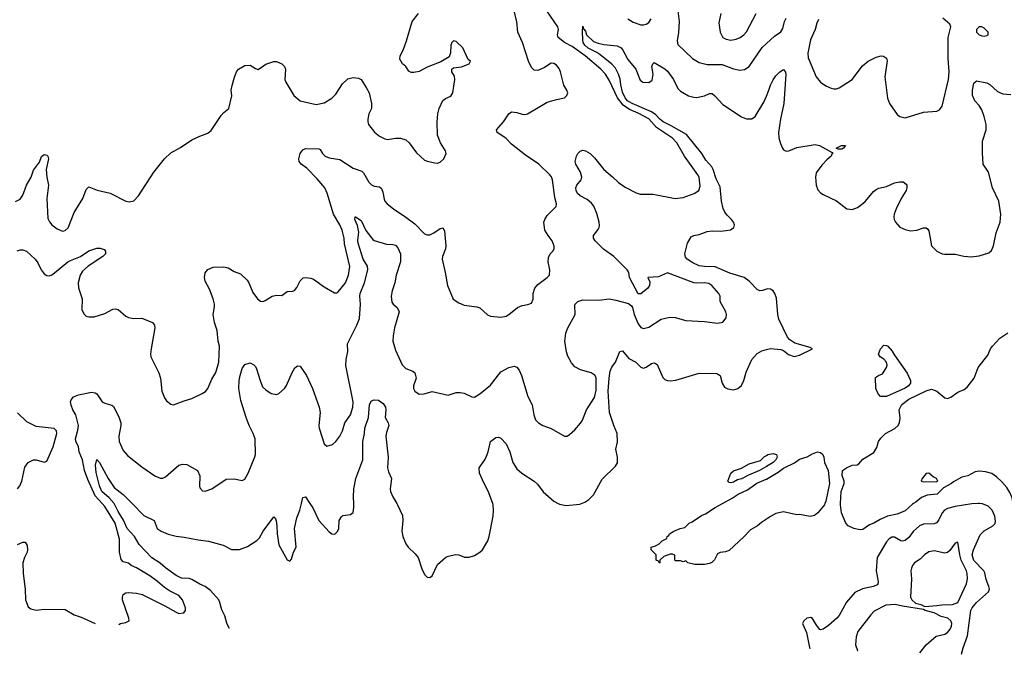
# Model space of a CAD drawing. Header units: inches. Extents: x 1694797 to 1849917, y 907313 to 1017959.
# Tile 545 of 656: x 1794345 to 1801801, y 908857 to 913664. Entities that reach past the tile are written whole.
import ezdxf

# ---------------------------------------------------------------- set-up
doc = ezdxf.new("R2010")
doc.units = ezdxf.units.IN
doc.header["$MEASUREMENT"] = 0
for name, color, linetype in [('B7990', 7, 'Continuous'), ('B7991', 7, 'Continuous'), ('B8900', 7, 'Continuous'), ('B8901', 7, 'Continuous')]:
    doc.layers.add(name, color=color, linetype=linetype)

msp = doc.modelspace()

# ---------------------------------------------------------------- linework, layer by layer
at = {"layer": 'B7990', "color": 5}
for points, elevation in [([(1795096.2, 909083.6), (1795109.4, 909090.6), (1795150, 909098.8), (1795173.2, 909110), (1795172.7, 909130), (1795122.7, 909270), (1795122.7, 909290), (1795129.2, 909310), (1795150, 909322), (1795170, 909325.5), (1795230, 909320.4), (1795271.6, 909311.6), (1795445.7, 909225.7), (1795530, 909176.3), (1795550, 909167.7), (1795589.2, 909170.8), (1795601.2, 909190), (1795600.9, 909210), (1795577.6, 909270), (1795550, 909302.9), (1795478.9, 909338.9), (1795442.6, 909362.6), (1795389.5, 909410), (1795330, 909452.6), (1795230, 909511.6), (1795189, 909530), (1795170, 909549), (1795130, 909558), (1795114.9, 909574.9), (1795101.7, 909630), (1795101.4, 909730), (1795069.2, 909850), (1794990, 909977.3), (1794969.8, 910000)], 740), ([(1795935.2, 909053.9), (1795923.7, 909070), (1795913.1, 909093.1), (1795899.1, 909150), (1795875.2, 909195.2), (1795862.2, 909250), (1795853, 909270), (1795790, 909340.4), (1795750, 909371.8), (1795708.8, 909388.8), (1795650, 909424.8), (1795630, 909430.5), (1795570, 909434.8), (1795530, 909455.5), (1795450, 909512.4), (1795410, 909546.6), (1795347, 909587), (1795249.8, 909690), (1795215.2, 909750), (1795160.1, 909810), (1795132.5, 909872.5), (1795090, 909938.6), (1795061.3, 910000)], 720), ([(1795196.9, 910000), (1795284.4, 909910), (1795363.8, 909870), (1795387.6, 909810), (1795415.5, 909790), (1795468.5, 909768.5), (1795530, 909751.7), (1795590, 909745.3), (1795696.6, 909723.4), (1795775.6, 909715.6), (1795885.1, 909685.1), (1795950, 909650.5), (1796010, 909650.3), (1796070, 909674), (1796141.2, 909718.8), (1796160.2, 909739.8), (1796190, 909790.4), (1796270, 909898), (1796282.8, 909882.8), (1796287.7, 909867.7), (1796293.7, 909830), (1796294, 909770), (1796306.6, 909686.6), (1796370, 909572), (1796390, 909562), (1796403.1, 909576.9), (1796419, 909630), (1796439, 909670), (1796426.4, 909810), (1796444, 909890), (1796467.1, 909950), (1796479, 910000)], 720), ([(1796543.7, 910000), (1796566.1, 909966.1), (1796610.4, 909870), (1796690, 909784), (1796710, 909770.8), (1796732.9, 909767.1), (1796752.9, 909787.1), (1796761.2, 909810), (1796765.2, 909870), (1796781.5, 909898.5), (1796792.5, 909907.5), (1796850, 909916.4), (1796870, 909930.8), (1796876.5, 909970), (1796875, 910000)], 720), ([(1797200.7, 910000), (1797206.7, 909990), (1797243.1, 909910), (1797247.4, 909870), (1797238.9, 909790), (1797245.7, 909750), (1797270, 909694), (1797286.7, 909670), (1797339.6, 909619.6), (1797363, 909590), (1797390, 909504.7), (1797410, 909461), (1797430, 909440.7), (1797450, 909438.8), (1797470, 909451.3), (1797510, 909538.8), (1797570, 909590.6), (1797590, 909602), (1797646.8, 909613.2), (1797670, 909610.6), (1797712.8, 909592.8), (1797750, 909594.4), (1797790, 909606.7), (1797829.7, 909630.3), (1797849.5, 909650), (1797890, 909716), (1797901.6, 909750), (1797930, 909902.8), (1797934.2, 909950), (1797931.8, 909990), (1797928, 910000)], 720), ([(1798422.6, 910000), (1798433.8, 909993.8), (1798484.2, 909984.2), (1798586, 909994), (1798600.7, 910000)], 720), ([(1800000, 909881.6), (1799963.4, 909856.6), (1799933, 909830), (1799880.3, 909799.7), (1799830, 909746), (1799716.8, 909643.2), (1799690, 909634), (1799650, 909629), (1799630, 909619), (1799607.1, 909572.9), (1799587.1, 909552.9), (1799570, 909544), (1799530, 909537.2), (1799458, 909538), (1799406, 909550), (1799390, 909566), (1799370, 909558), (1799350, 909566), (1799310, 909566), (1799306, 909570), (1799307.3, 909607.3), (1799290, 909615.3), (1799270, 909615.3), (1799222, 909598), (1799194, 909570), (1799194, 909550), (1799190, 909548), (1799182, 909562), (1799166, 909570), (1799166, 909610), (1799126, 909650), (1799126, 909670), (1799160.2, 909679.8), (1799186.6, 909693.4), (1799210, 909718), (1799245.2, 909734.8), (1799249.3, 909750), (1799261.5, 909758.5), (1799267, 909770), (1799299.3, 909790), (1799348, 909810), (1799382.5, 909817.5), (1799414, 909850), (1799438.9, 909861.1), (1799509.3, 909910), (1799538.9, 909921.1), (1799612.3, 909970), (1799668, 910000)], 680), ([(1794329.7, 909690.3), (1794370, 909707.3), (1794386.4, 909706.4), (1794402, 909682), (1794405.5, 909650), (1794401.6, 909630), (1794382.4, 909590), (1794370.4, 909550), (1794371.7, 909470), (1794386.5, 909350), (1794390.3, 909270), (1794410, 909217.3), (1794430, 909202.4), (1794470, 909192.2), (1794530, 909198.7), (1794690, 909197.1), (1794757, 909157), (1794810, 909138.4), (1794916.4, 909090)], 740)]:
    msp.add_lwpolyline(points, dxfattribs=dict(at, elevation=elevation))
at = {"layer": 'B7991', "color": 5}
for points, elevation in [([(1794325.6, 911914.4), (1794350, 911921), (1794370, 911919.8), (1794396.4, 911910), (1794463, 911850), (1794482, 911822), (1794507, 911770), (1794530, 911739.5), (1794550, 911726), (1794570, 911724.6), (1794590, 911731.7), (1794610, 911746.3), (1794710, 911829.2), (1794730, 911841.1), (1794806.6, 911870), (1794870, 911912.2), (1794930, 911932.4), (1794953.7, 911933.7), (1794984.1, 911924.1), (1794996.3, 911910), (1794994.9, 911890), (1794974.9, 911870), (1794862.8, 911797.2), (1794820.7, 911759.3), (1794802.2, 911730), (1794789.3, 911670.7), (1794790, 911632), (1794818.3, 911550), (1794815.8, 911470), (1794830, 911434.8), (1794850, 911419.3), (1794870, 911412.7), (1794910, 911414.4), (1794990, 911439.5), (1795050, 911470.4), (1795070, 911472.7), (1795090, 911468), (1795150, 911419.3), (1795169, 911409), (1795210, 911400.3), (1795270, 911403.8), (1795350.6, 911370), (1795365.5, 911350), (1795368.2, 911330), (1795340.3, 911170), (1795335.8, 911130), (1795338.4, 911110), (1795398, 910990), (1795410.5, 910950), (1795423, 910850), (1795440.9, 910800.9), (1795457.5, 910777.5), (1795490, 910750.8), (1795510, 910747.7), (1795590, 910777.3), (1795650, 910794), (1795727.9, 910832.1), (1795751.3, 910848.7), (1795769.4, 910870), (1795799.3, 910940.7), (1795830, 910990.8), (1795852.9, 911070), (1795859.6, 911190), (1795849.6, 911230), (1795841.3, 911310), (1795821.3, 911370), (1795811.6, 911430), (1795821.1, 911490), (1795819.7, 911510), (1795810.9, 911550), (1795782.3, 911622.3), (1795750, 911683.7), (1795744.7, 911710), (1795750, 911746), (1795770, 911772.7), (1795810, 911790.3), (1795892.2, 911792.2), (1795923.9, 911783.9), (1795970, 911757.4), (1796018.6, 911738.6), (1796066.7, 911690), (1796080.4, 911670), (1796110, 911598.8), (1796146.8, 911550), (1796170, 911530.8), (1796190, 911530.7), (1796204.1, 911535.9), (1796258, 911570), (1796290, 911576.3), (1796330, 911576), (1796370, 911604.7), (1796410, 911606.8), (1796426.3, 911613.7), (1796444.8, 911635.2), (1796470, 911686), (1796492.5, 911707.5), (1796510, 911711), (1796550, 911705.5), (1796570, 911698), (1796650, 911641.3), (1796730, 911594), (1796750, 911594.8), (1796758, 911602), (1796811.3, 911670), (1796835.6, 911730), (1796844.9, 911795.1), (1796805.9, 911965.9), (1796801.9, 912010), (1796787.7, 912070), (1796770.4, 912110), (1796722.8, 912190), (1796674.9, 912350), (1796655, 912390), (1796599.1, 912459.1), (1796518.7, 912538.7), (1796476.5, 912570), (1796462.8, 912590), (1796459.3, 912610), (1796468.8, 912650), (1796490, 912677.2), (1796510, 912688.1), (1796610, 912686.4), (1796619.9, 912679.9), (1796637.4, 912650), (1796658.4, 912630), (1796690, 912618.4), (1796770, 912604.7), (1796870, 912538.9), (1796936.5, 912516.5), (1796950, 912504.4), (1796990, 912434.4), (1797010, 912412), (1797030, 912403.1), (1797070, 912397.6), (1797084.5, 912384.5), (1797096.5, 912356.5), (1797104.7, 912304.7), (1797110.3, 912290), (1797127.4, 912270), (1797175.3, 912230), (1797270, 912169.1), (1797337.3, 912117.3), (1797410, 912042.8), (1797430, 912033.8), (1797450, 912035.5), (1797482.4, 912050), (1797530, 912083.1), (1797550, 912087.7), (1797563.4, 912063.4), (1797572, 911950), (1797570, 911929.2), (1797546, 911870), (1797543.8, 911850), (1797568.2, 911750), (1797583.8, 911650), (1797627.9, 911547.9), (1797670, 911518.4), (1797710, 911502.4), (1797808.2, 911488.2), (1797830, 911480.7), (1797888.5, 911428.5), (1797910, 911419.3), (1797990, 911410.4), (1798030, 911419.5), (1798050, 911430.4), (1798114.9, 911485.1), (1798150, 911498.4), (1798194.5, 911505.5), (1798222, 911518), (1798234, 911546), (1798234, 911590), (1798245.6, 911630), (1798270, 911659.3), (1798339.3, 911710), (1798356.2, 911730), (1798358.7, 911770), (1798348, 911830), (1798350, 911862), (1798362.7, 911890), (1798386.3, 911913.7), (1798393.2, 911930), (1798392.5, 911947.5), (1798378.4, 911990), (1798347, 912030), (1798322.9, 912070), (1798315.1, 912130), (1798321.2, 912150), (1798339.5, 912180.5), (1798406.6, 912250), (1798411.6, 912270), (1798397.6, 912317.6), (1798379.7, 912450), (1798372.9, 912472.9), (1798360.7, 912490), (1798277.7, 912570), (1798176.7, 912636.7), (1798070, 912722.2), (1798027.3, 912767.3), (1797960.9, 912810), (1797956.2, 912830), (1798009.7, 912890), (1798049.7, 912950.3), (1798070, 912964.9), (1798110, 912960.3), (1798150, 912947.2), (1798170, 912945.7), (1798190, 912950.4), (1798340.1, 913039.9), (1798410, 913060.5), (1798470, 913071.3), (1798488.7, 913090), (1798495.3, 913110), (1798488.7, 913130), (1798466.8, 913166.8), (1798440.7, 913270), (1798430, 913293.2), (1798410, 913319.3), (1798390, 913332.3), (1798370, 913334.5), (1798319.6, 913300.4), (1798270, 913279.6), (1798242.4, 913282.4), (1798221.1, 913301.1), (1798198.7, 913350), (1798153.6, 913490), (1798116.9, 913570), (1798111.1, 913650), (1798090, 913728.7)], 760), ([(1794969.8, 910000), (1794918.1, 910058.1), (1794860.6, 910180.6), (1794834.9, 910250), (1794821.8, 910330), (1794797, 910390), (1794789.9, 910430), (1794771.1, 910471.1), (1794767.9, 910490), (1794786.2, 910553.8), (1794789.9, 910590), (1794770.2, 910670), (1794748, 910710), (1794734.9, 910745.1), (1794731.2, 910770), (1794735.3, 910784.7), (1794753.4, 910806.6), (1794790, 910823.6), (1794890, 910841.8), (1794917.3, 910837.3), (1794930.3, 910830.3), (1794970, 910770.7), (1794990, 910759.1), (1795043.1, 910743.1), (1795054.7, 910734.7), (1795097.1, 910657.1), (1795110.2, 910610), (1795110.2, 910590), (1795094.9, 910510), (1795098.7, 910470), (1795130, 910402), (1795162.6, 910362.6), (1795270, 910278), (1795368.8, 910208.8), (1795410, 910190.3), (1795430, 910191.8), (1795450, 910201.3), (1795550, 910290.4), (1795578.5, 910298.5), (1795610, 910294), (1795690.8, 910250), (1795708.3, 910208.3), (1795706.7, 910130), (1795710, 910118), (1795730, 910096.3), (1795750, 910092.7), (1795801.2, 910110), (1795910, 910184), (1795970, 910187.7), (1796030, 910174), (1796050, 910184), (1796076.3, 910230), (1796127.2, 910352.8), (1796131, 910370), (1796127.4, 910490), (1796114.2, 910530), (1796083.1, 910590), (1796060.9, 910650), (1796020.7, 910780.7), (1796005, 910870), (1796007.7, 910930), (1796015.8, 910970), (1796030, 911021), (1796050, 911051.3), (1796090, 911066), (1796118, 911050), (1796130, 911038), (1796138.8, 911018.8), (1796165.7, 910930), (1796184.3, 910884.3), (1796210, 910859.5), (1796250, 910832.4), (1796290, 910824.9), (1796306.8, 910833.2), (1796349.4, 910870.6), (1796366.8, 910893.2), (1796408.2, 910991.8), (1796430, 911026.8), (1796450, 911042.8), (1796470, 911038.8), (1796517.6, 910970), (1796561.5, 910870), (1796612.9, 910730), (1796621.5, 910690), (1796611.5, 910590), (1796613.8, 910570), (1796650, 910450.7), (1796670, 910434.9), (1796712.9, 910447.1), (1796739.6, 910470), (1796769.7, 910510), (1796789.7, 910550), (1796808.2, 910611.8), (1796850, 910670.6), (1796867, 910730), (1796869.8, 910770), (1796814.5, 911045.5), (1796816.7, 911090), (1796830.5, 911150), (1796827.3, 911210), (1796899.1, 911350), (1796918.4, 911401.6), (1796925.6, 911510), (1796919.9, 911570), (1796923.6, 911590), (1796956.5, 911670), (1796981.5, 911770), (1796978.1, 911798.1), (1796946.1, 911850), (1796908.6, 911970), (1796906.3, 911993.7), (1796913.5, 912053.5), (1796903.9, 912103.9), (1796883.7, 912150), (1796886, 912170), (1796889.1, 912170.9), (1796930, 912144), (1796966.2, 912066.2), (1797018.9, 911998.9), (1797030.3, 911990.3), (1797122.6, 911962.6), (1797170, 911961.5), (1797190, 911955.6), (1797210, 911934.9), (1797229.1, 911890), (1797229.1, 911830), (1797196.9, 911730), (1797186.3, 911670), (1797165.5, 911610), (1797159, 911570), (1797163.9, 911523.9), (1797173, 911510), (1797203.4, 911483.4), (1797218.3, 911450), (1797182.9, 911330), (1797172.9, 911270), (1797172.1, 911230), (1797190, 911161.6), (1797241.3, 911050), (1797270, 911023.1), (1797323.1, 911003.1), (1797338, 910990), (1797348.2, 910950), (1797327.7, 910890), (1797326.8, 910870), (1797338.8, 910850), (1797370, 910828.7), (1797408, 910830), (1797470, 910848.2), (1797590, 910820.7), (1797650, 910840.3), (1797681.3, 910841.3), (1797710, 910834.4), (1797770, 910806.4), (1797790, 910806), (1797830, 910830.4), (1797910, 910896.5), (1797990, 910996.5), (1798050, 911028.9), (1798090, 911040.3), (1798110, 911032.4), (1798128.5, 911010), (1798146.3, 910970), (1798194.4, 910810), (1798225.8, 910745.8), (1798238.4, 910670), (1798252.3, 910632.3), (1798274.8, 910610), (1798306, 910590), (1798370, 910568), (1798470, 910510.6), (1798490, 910510.7), (1798510, 910522), (1798550, 910557.3), (1798592.7, 910607.3), (1798608, 910632), (1798636.4, 910710), (1798698.4, 910801.6), (1798710, 910858), (1798710.9, 910950), (1798702.5, 910970), (1798673, 910990), (1798591.7, 911011.7), (1798550, 911033.5), (1798523.7, 911063.7), (1798496.5, 911116.5), (1798487.3, 911147.3), (1798473.4, 911230), (1798481.3, 911290), (1798494.2, 911325.8), (1798550.9, 911430), (1798550, 911502), (1798552, 911510), (1798571.1, 911528.9), (1798610, 911541.5), (1798730, 911539.6), (1798810, 911549.1), (1798860.7, 911540.7), (1798954.6, 911514.6), (1798977.6, 911497.6), (1798984.9, 911484.9), (1798998.3, 911430), (1799030, 911359.1), (1799050, 911333), (1799070, 911326), (1799110, 911336), (1799204.1, 911395.9), (1799269.7, 911410.3), (1799310, 911408.7), (1799390, 911386.4), (1799530, 911378), (1799630, 911366), (1799670, 911373.4), (1799695.4, 911404.6), (1799698.9, 911430), (1799691.7, 911451.7), (1799649.3, 911530), (1799649.4, 911570), (1799639.5, 911590), (1799587.3, 911650), (1799564.7, 911664.7), (1799530.8, 911670.8), (1799470, 911667.2), (1799450, 911670.9), (1799250, 911746.6), (1799183.7, 911716.3), (1799102, 911710), (1799117.3, 911677.3), (1799114.8, 911650), (1799101, 911630), (1799050, 911588.7), (1799030, 911588), (1798962.7, 911710), (1798959, 911750), (1798945.2, 911770), (1798845.1, 911870), (1798765.4, 911925.4), (1798702, 911990), (1798691.1, 912010), (1798691.1, 912030), (1798724.8, 912075.2), (1798732.9, 912090), (1798734.8, 912105.2), (1798732.8, 912130), (1798716.1, 912196.1), (1798692, 912252), (1798675.2, 912275.2), (1798642, 912302), (1798588.6, 912328.6), (1798568.6, 912348.6), (1798558.4, 912370), (1798557.1, 912390), (1798563.1, 912410), (1798597.2, 912450), (1798603.1, 912470), (1798591.8, 912510), (1798557.2, 912570), (1798551.7, 912590), (1798560.6, 912630), (1798571.8, 912650), (1798590, 912669.2), (1798610, 912676), (1798630, 912671), (1798664.2, 912650), (1798698.2, 912618.2), (1798768.6, 912528.6), (1798834.3, 912474.3), (1798879, 912430), (1798930, 912396.1), (1799013.3, 912353.3), (1799043.4, 912343.4), (1799143.4, 912343.4), (1799310, 912310.4), (1799370, 912317.1), (1799451.7, 912348.3), (1799489, 912370), (1799497, 912403), (1799489.6, 912470), (1799479.6, 912490), (1799379.3, 912630), (1799320.8, 912730), (1799290, 912766.6), (1799166.4, 912846.4), (1799110, 912912.7), (1799030, 912955.7), (1798963.1, 912983.1), (1798915.1, 913015.1), (1798871.5, 913071.5), (1798810, 913204.8), (1798780.6, 913250), (1798746.3, 913290), (1798627.6, 913390), (1798530, 913459.9), (1798470, 913490.5), (1798422.2, 913530), (1798417.2, 913550), (1798425.7, 913590), (1798419.7, 913610), (1798338.3, 913730)], 740), ([(1799326, 913750), (1799338.5, 913650), (1799333.7, 913566.3), (1799324.4, 913504.4), (1799330, 913474.8), (1799441.3, 913370), (1799490, 913340.2), (1799550, 913325.6), (1799665.4, 913325.4), (1799750, 913291.3), (1799798, 913282), (1799833.2, 913286.8), (1799870, 913310.4), (1799967.4, 913452.6), (1800000, 913482.5)], 740), ([(1794313.9, 912286.1), (1794350, 912304.9), (1794370, 912335.8), (1794398.2, 912410), (1794432.5, 912470), (1794450, 912524.4), (1794494.4, 912585.6), (1794510, 912626.8), (1794530, 912643), (1794550, 912637.1), (1794559.1, 912630), (1794564.4, 912610), (1794545.5, 912530), (1794551.4, 912471.4), (1794564.6, 912410), (1794550.3, 912310), (1794558.2, 912158.2), (1794570, 912133), (1794590, 912110.4), (1794630, 912080.4), (1794670, 912062.4), (1794690, 912066.4), (1794711.4, 912088.6), (1794757.3, 912202.7), (1794823.9, 912310), (1794850, 912377.3), (1794870, 912398), (1794933, 912373), (1795030, 912349), (1795150, 912288.8), (1795176.1, 912283.9), (1795210, 912292.4), (1795246, 912330), (1795361.3, 912510), (1795441.6, 912610), (1795490, 912655.8), (1795564.1, 912695.9), (1795650, 912753.8), (1795710, 912782), (1795770, 912803.1), (1795796.5, 912823.5), (1795870, 912938.8), (1795890, 912961), (1795929.5, 912990.5), (1795952.5, 913087.5), (1795947.8, 913130), (1795954, 913166), (1795971.3, 913228.7), (1795987.3, 913270), (1796002, 913290), (1796050, 913315.8), (1796090, 913319.1), (1796130, 913293.4), (1796150, 913287.7), (1796210, 913326.7), (1796270, 913347.3), (1796290, 913347.3), (1796330, 913330.6), (1796350.4, 913310.4), (1796357.1, 913290), (1796354, 913210), (1796360.4, 913190), (1796422.4, 913090), (1796470, 913048.5), (1796590, 913022), (1796650, 913034), (1796710, 913068.5), (1796740.6, 913099.4), (1796790, 913178), (1796830, 913215.5), (1796870, 913225.5), (1796910, 913222), (1796930.6, 913210), (1796970.3, 913150.3), (1796990.7, 913109.3), (1797008.2, 913028.2), (1797010.5, 912990.5), (1796988.2, 912950), (1796980.5, 912910), (1796982, 912890), (1796987.3, 912870), (1797032.8, 912812.8), (1797070, 912782), (1797110, 912760.7), (1797130, 912757.3), (1797190, 912765.5), (1797230, 912765.5), (1797270, 912753.4), (1797294.8, 912730), (1797350, 912656), (1797410, 912601), (1797430, 912591), (1797490, 912578.8), (1797510, 912578), (1797530, 912584.7), (1797558, 912610), (1797575.3, 912650), (1797568.7, 912670), (1797532.1, 912732.1), (1797509.4, 912790), (1797507.3, 912890), (1797511.6, 912950), (1797520.7, 912990), (1797550, 913051), (1797570, 913067.3), (1797610, 913084.9), (1797626, 913110), (1797640.9, 913210), (1797637, 913237), (1797619, 913270), (1797618, 913290), (1797630, 913298), (1797690, 913307.3), (1797748, 913330), (1797758, 913350), (1797742.7, 913362.7), (1797700.9, 913450), (1797650, 913498), (1797630, 913502.7), (1797617.3, 913490), (1797610.6, 913470), (1797608.3, 913411.7), (1797597.1, 913382.9), (1797534.8, 913345.2), (1797430, 913303.7), (1797370, 913272.3), (1797330, 913262.7), (1797310, 913264), (1797292.9, 913272.9), (1797268.7, 913310), (1797244, 913330), (1797224.1, 913364.1), (1797226.6, 913390), (1797248, 913432), (1797275.5, 913504.5), (1797316.9, 913650), (1797364.7, 913710)], 780), ([(1798950.5, 913670), (1798990, 913645.3), (1799050, 913626), (1799070, 913624.6), (1799090, 913628.9), (1799110, 913643.1), (1799127.1, 913670)], 740), ([(1799654.9, 913710), (1799640.6, 913639.4), (1799648.9, 913568.9), (1799670.6, 913530), (1799695.3, 913515.3), (1799730, 913509.1), (1799770, 913516.9), (1799800.7, 913530), (1799830, 913548.9), (1799850, 913572), (1799923.1, 913710)], 760), ([(1800000, 911622.6), (1799970, 911611.6), (1799950, 911610.7), (1799930, 911621.2), (1799870, 911684), (1799832, 911710), (1799723.6, 911743.6), (1799611.9, 911791.9), (1799530, 911794.2), (1799490, 911800.5), (1799442.4, 911822.4), (1799400.2, 911850), (1799386.1, 911866.1), (1799381, 911890), (1799401.8, 911970), (1799430, 912020.1), (1799450, 912030.1), (1799490, 912037), (1799550, 912059.5), (1799590, 912065), (1799650, 912062.5), (1799694, 912066), (1799727.2, 912072.8), (1799753.7, 912090), (1799757.1, 912110), (1799750.5, 912130), (1799736.2, 912150), (1799702.3, 912182.3), (1799685.7, 912205.7), (1799673.6, 912233.6), (1799660.1, 912290), (1799650, 912398.7), (1799619.4, 912459.4), (1799596.7, 912530), (1799586.7, 912550), (1799540.9, 912600.9), (1799510, 912649.2), (1799394.1, 912794.1), (1799279.8, 912859.8), (1799217.9, 912890), (1799192.7, 912910), (1799163.1, 912943.1), (1799130, 912967), (1798982.5, 913030), (1798947.4, 913050), (1798930, 913072.1), (1798910, 913114.2), (1798896.7, 913170), (1798893.1, 913213.1), (1798880.6, 913250), (1798857.2, 913297.2), (1798828.1, 913328.1), (1798739.4, 913399.4), (1798716.1, 913416.1), (1798650, 913448.5), (1798624.9, 913470), (1798613.5, 913490), (1798609.8, 913510.2), (1798606.7, 913573.3), (1798610, 913614), (1798613.7, 913593.7), (1798630, 913576), (1798638.7, 913550), (1798690, 913499.5), (1798725.6, 913485.6), (1798770, 913476.1), (1798870, 913466.3), (1798899.5, 913450), (1798913.3, 913433.3), (1798950, 913363.1), (1799010.1, 913290.1), (1799045.1, 913205.1), (1799064.9, 913190), (1799110, 913188.5), (1799134.6, 913205.4), (1799141.4, 913250), (1799133, 913310), (1799139.5, 913330), (1799150, 913338.4), (1799230, 913292.1), (1799250, 913272.6), (1799295.5, 913210), (1799330, 913143.8), (1799350, 913122.4), (1799410, 913088.2), (1799450, 913076.3), (1799470, 913075.5), (1799530, 913087.7), (1799570, 913105.5), (1799590, 913103.8), (1799610, 913088), (1799670, 913021.3), (1799810, 912928.2), (1799850, 912913), (1799890, 912912.7), (1799915.8, 912930), (1799980.8, 913039.2), (1800000, 913084.3)], 720), ([(1798600.7, 910000), (1798625.2, 910010), (1798656, 910030), (1798690, 910065.5), (1798755.9, 910184.1), (1798856.9, 910283.1), (1798871.7, 910308.3), (1798871.2, 910350), (1798859.7, 910410), (1798872.9, 910467.1), (1798870.5, 910530), (1798843.8, 910590), (1798810.7, 910690), (1798802, 910850), (1798808.1, 910950), (1798817, 911003), (1798830, 911031), (1798857.2, 911070), (1798890, 911152), (1798910, 911154.8), (1798957.5, 911097.5), (1799010, 911068.8), (1799050, 911032.7), (1799070, 911025.5), (1799090, 911032.4), (1799130, 911058.7), (1799150, 911066), (1799160.9, 911060.9), (1799171.6, 911051.6), (1799214.7, 910954.7), (1799230, 910938), (1799250, 910930.4), (1799270, 910928.2), (1799313.4, 910933.4), (1799490, 910987), (1799624.9, 910984.9), (1799648.5, 910968.5), (1799664.4, 910910), (1799681.7, 910881.7), (1799707.4, 910867.4), (1799750, 910860.3), (1799783.7, 910870), (1799810, 910894.4), (1799829.7, 910930), (1799846.2, 910993.8), (1799889.8, 911090.2), (1799930, 911135.5), (1799964, 911156), (1800000, 911165.1)], 720), ([(1796875, 910000), (1796872.7, 910047.3), (1796876.5, 910110), (1796891.6, 910190), (1796944.7, 910330), (1796944.8, 910470), (1796957.1, 910530), (1796959.3, 910570), (1796985.9, 910650), (1796993.1, 910750), (1797010, 910777.8), (1797030, 910785.5), (1797061.3, 910781.3), (1797098, 910758), (1797115.5, 910730), (1797118.1, 910710), (1797112.1, 910650), (1797134.9, 910610), (1797140.2, 910590), (1797122.3, 910537.7), (1797118.2, 910510), (1797136.6, 910350), (1797131.3, 910270), (1797138.9, 910238.9), (1797162, 910190), (1797150.3, 910110), (1797153.7, 910090), (1797170, 910050.8), (1797200.7, 910000)], 720), ([(1794329.6, 910110), (1794347, 910133), (1794361.7, 910170), (1794384.7, 910275.3), (1794410, 910310.8), (1794450, 910330.8), (1794470, 910330.7), (1794530, 910313.4), (1794550, 910320.7), (1794599.7, 910430), (1794626, 910530), (1794623.7, 910550), (1794607.5, 910567.5), (1794470, 910582.4), (1794398.8, 910618.8), (1794330, 910685.1)], 760), ([(1797928, 910000), (1797892.9, 910092.9), (1797861.5, 910150), (1797827.2, 910230), (1797823.5, 910270), (1797866.8, 910330), (1797881, 910359), (1797892.7, 910390), (1797909.5, 910470), (1797950, 910499.1), (1797970, 910502), (1797990, 910494), (1798030, 910450.5), (1798056.5, 910390), (1798080.9, 910310), (1798110, 910262), (1798148.8, 910228.8), (1798242, 910170), (1798266.5, 910146.5), (1798309.2, 910089.2), (1798390, 910018), (1798422.6, 910000)], 720), ([(1795061.3, 910000), (1795060.9, 910000.9), (1795023.2, 910043.2), (1794966.3, 910090), (1794950, 910134), (1794924.6, 910235.4), (1794919.6, 910290), (1794930, 910332), (1794950, 910311.3), (1795015.6, 910190), (1795061.4, 910121.4), (1795130, 910068.8), (1795196.9, 910000)], 720), ([(1800000, 910279.9), (1799947.3, 910250), (1799864.8, 910215.2), (1799810, 910186.6), (1799781.1, 910178.9), (1799750, 910161.2), (1799730, 910155.3), (1799718, 910158), (1799709, 910169), (1799729.5, 910230), (1799750, 910246.8), (1799810, 910267.3), (1799870, 910300.5), (1799954.9, 910325.1), (1799985.6, 910354.4), (1800000, 910363.9)], 680), ([(1799668, 910000), (1799740.8, 910039.2), (1799786.6, 910070), (1799856.9, 910103.1), (1799927, 910153), (1799997.2, 910182.8), (1800000, 910184.4)], 680), ([(1796479, 910000), (1796490, 910046), (1796510, 910050.8), (1796543.7, 910000)], 720)]:
    msp.add_lwpolyline(points, dxfattribs=dict(at, elevation=elevation))
at = {"layer": 'B8900', "color": 5}
for points, elevation in [([(1800442.8, 910000), (1800438.8, 909990), (1800390, 909929.2), (1800364.7, 909910), (1800330, 909900.9), (1800250, 909915.1), (1800230, 909913.2), (1800130, 909936), (1800070, 909922.7), (1800030, 909902), (1800000, 909881.6)], 680), ([(1801602.8, 910000), (1801556, 909996), (1801430, 909977), (1801370, 909961.6), (1801348.9, 909950), (1801330.8, 909929.2), (1801304.8, 909875.2), (1801286.7, 909853.3), (1801270, 909845.2), (1801190, 909842), (1801159.5, 909830), (1801110, 909787.2), (1801077.6, 909742.4), (1801050, 909718.4), (1801030, 909714.2), (1801017.7, 909717.7), (1800970, 909745.6), (1800950, 909744.1), (1800930, 909732.6), (1800910, 909709.8), (1800839.5, 909590), (1800831.6, 909490), (1800847.2, 909410), (1800843.7, 909390), (1800837.3, 909382.7), (1800810.8, 909370), (1800727.2, 909352.8), (1800670, 909326.6), (1800607, 909253), (1800550, 909151.6), (1800532.8, 909130), (1800470, 909075.3), (1800430, 909048.3), (1800410, 909042), (1800405.6, 909045.6), (1800378.9, 909078.9), (1800350, 909129.4), (1800336.3, 909136.3), (1800306, 909130), (1800283.1, 909110), (1800272.7, 909090), (1800303.8, 909023.8), (1800324.9, 908910), (1800329.3, 908898.2)], 720), ([(1801114.6, 910000), (1801105.5, 909994.5), (1801050, 909944.5), (1800990, 909919.9), (1800917.1, 909902.9), (1800861.4, 909878.6), (1800813.7, 909850), (1800781.1, 909838.9), (1800730, 909801.8), (1800710, 909801), (1800660.7, 909810), (1800618, 909830), (1800600.4, 909850), (1800568.9, 909930), (1800559.8, 909990), (1800560.3, 910000)], 680), ([(1801478.3, 908857.5), (1801490, 908905.5), (1801522.5, 908997.5), (1801548.6, 909190), (1801558.7, 909210), (1801589.9, 909250.1), (1801681.2, 909330), (1801688.3, 909350), (1801685, 909370), (1801664.4, 909424.4), (1801654.2, 909474.2), (1801645.5, 909490), (1801570, 909569), (1801558.1, 909610), (1801568.7, 909650), (1801617.6, 909762.4), (1801650, 909793), (1801715.6, 909830), (1801731, 909849), (1801734.9, 909865.1), (1801730, 909902.9), (1801708.8, 909950), (1801679.2, 909979.2), (1801637, 909997), (1801614.5, 910000)], 720), ([(1800975, 909235), (1800904.4, 909230), (1800816.3, 909183.7), (1800790, 909156.9), (1800692.7, 909030), (1800679.3, 908990), (1800674.9, 908930), (1800690, 908886.8), (1800691, 908885.4)], 740), ([(1801161.3, 908868.7), (1801209.6, 908930), (1801285.1, 908994.9), (1801350, 909010.3), (1801370, 909023.1), (1801391.5, 909048.5), (1801401.1, 909070), (1801404, 909090), (1801396.9, 909110), (1801374.7, 909130), (1801324.3, 909144.3), (1801270, 909170.5), (1801201.6, 909190), (1801190, 909197.2), (1801030, 909221.6), (1800975, 909235)], 740)]:
    msp.add_lwpolyline(points, dxfattribs=dict(at, elevation=elevation))
at = {"layer": 'B8900', "color": 5, "elevation": 740}
msp.add_lwpolyline([(1801450, 909706), (1801430, 909699), (1801390, 909643.7), (1801370, 909627.3), (1801350, 909622.4), (1801270, 909642.4), (1801230, 909633), (1801197.1, 909610), (1801163, 909577), (1801122, 909550), (1801106, 909530), (1801098.4, 909510), (1801094.4, 909490), (1801097.4, 909430), (1801091.6, 909290), (1801100.9, 909270), (1801130, 909245.5), (1801170, 909235), (1801200.3, 909220.3), (1801290, 909226), (1801328, 909232), (1801410, 909234.5), (1801450, 909249.5), (1801514.2, 909390), (1801523.1, 909430), (1801520.3, 909470), (1801515.8, 909490), (1801474.1, 909570), (1801463.4, 909610)], close=True, dxfattribs=at)
at = {"layer": 'B8901', "color": 5}
for points, elevation in [([(1800000, 913482.5), (1800061.2, 913538.8), (1800110, 913572), (1800123.9, 913596.1), (1800137.1, 913650), (1800150, 913674.9)], 740), ([(1800395, 913665), (1800381.8, 913638.2), (1800370.1, 913589.9), (1800334.7, 913510), (1800314.3, 913410), (1800316, 913376), (1800375.5, 913230), (1800410, 913190.7), (1800450, 913164), (1800490, 913144), (1800510, 913139.1), (1800530, 913140.7), (1800550, 913148), (1800648.2, 913211.8), (1800726.5, 913313.5), (1800770, 913348.4), (1800830, 913379.3), (1800870, 913390.4), (1800887.7, 913387.7), (1800910, 913371.3), (1800913.2, 913353.2), (1800897.1, 913230), (1800918, 913070), (1800930.7, 913030), (1800990, 912946), (1801010, 912931), (1801050, 912921), (1801190, 912963), (1801289.4, 912970.6), (1801310, 912981), (1801332, 913010), (1801378.2, 913210), (1801383.5, 913270), (1801375.1, 913370), (1801376.3, 913530), (1801396, 913610), (1801389.5, 913630), (1801335.9, 913675.9)], 740), ([(1800000, 913084.3), (1800019.4, 913130), (1800030, 913167.7), (1800050, 913207.3), (1800070, 913238.8), (1800101.2, 913270), (1800130, 913286), (1800145.2, 913265.2), (1800148.1, 913248.1), (1800132.8, 913030), (1800106.2, 912910), (1800091.6, 912810), (1800093.1, 912770), (1800105.3, 912725.3), (1800120.5, 912690), (1800130, 912679.1), (1800150, 912668.4), (1800170, 912670.4), (1800230, 912694.9), (1800370, 912719.5), (1800401, 912710), (1800498, 912658), (1800502, 912650), (1800494.8, 912645.2), (1800490.7, 912630), (1800457.3, 912602.7), (1800418.6, 912561.4), (1800377.3, 912502.7), (1800372, 912470), (1800376.5, 912410), (1800390, 912376.3), (1800410, 912352.4), (1800430, 912338.7), (1800530, 912292.2), (1800610, 912232.2), (1800650, 912227.2), (1800690, 912242.6), (1800730, 912271.7), (1800751.1, 912290), (1800810, 912362.6), (1800830, 912377.8), (1800850, 912386.7), (1800910, 912400.2), (1800970, 912427.6), (1801010, 912436.5), (1801034.6, 912434.6), (1801058.9, 912418.9), (1801063.8, 912410), (1801064.2, 912390), (1801057.8, 912370), (1801021.3, 912310), (1800983.2, 912230), (1800968.2, 912190), (1800965.8, 912170), (1800967.8, 912150), (1800977.6, 912130), (1801010, 912093), (1801050, 912074.9), (1801090, 912064.4), (1801138, 912070), (1801190, 912086.4), (1801210, 912087.7), (1801220.5, 912080.5), (1801230, 912064.7), (1801250.5, 911950), (1801290, 911910.5), (1801330, 911890.4), (1801350, 911886.7), (1801430, 911889), (1801493.9, 911873.9), (1801550, 911868.9), (1801610, 911874.6), (1801683.1, 911896.9), (1801704.7, 911915.3), (1801719.7, 911950), (1801739.2, 912050), (1801771.1, 912130), (1801775.1, 912190), (1801760.5, 912290), (1801711.3, 912390), (1801680.7, 912510), (1801642, 912570), (1801636.1, 912656.1), (1801636.2, 912743.8), (1801663.6, 912830), (1801663, 912870), (1801648.7, 912930), (1801630, 912980.7), (1801610, 913013), (1801579.1, 913050), (1801561, 913090), (1801561, 913130), (1801570, 913182.8), (1801590, 913200.3), (1801670, 913186.3), (1801692.5, 913172.5), (1801750, 913119.6), (1801790, 913101.5), (1801850, 913098)], 720), ([(1800000, 911165.1), (1800030, 911172.7), (1800110, 911167), (1800130, 911159.5), (1800168.3, 911128.3), (1800210, 911113.6), (1800250, 911124), (1800348.7, 911170), (1800330, 911181.2), (1800214, 911214), (1800178.2, 911238.2), (1800158.8, 911258.8), (1800095.2, 911395.2), (1800087.3, 911430), (1800075.4, 911555.4), (1800062.7, 911590), (1800050, 911609.6), (1800038.5, 911618.5), (1800030, 911624), (1800010, 911626.2), (1800000, 911622.6)], 720), ([(1800560.3, 910000), (1800565.4, 910090), (1800589.6, 910150), (1800589.4, 910170), (1800572.3, 910212.3), (1800577, 910250), (1800606, 910270), (1800650, 910290.3), (1800686.3, 910293.7), (1800699.3, 910300.7), (1800730, 910335.3), (1800814.2, 910385.8), (1800836.8, 910423.2), (1800849.7, 910470), (1800865.5, 910494.5), (1800900.7, 910530), (1800973.4, 910566.6), (1800997, 910590), (1801007.1, 910612.9), (1801013, 910647), (1801004.4, 910710), (1801026.3, 910750), (1801078.3, 910790), (1801210, 910853.8), (1801250, 910865.6), (1801290, 910850.3), (1801350, 910798.7), (1801370, 910794.6), (1801396.3, 910803.7), (1801450, 910842.8), (1801496.4, 910863.6), (1801520.4, 910879.6), (1801572.3, 910947.7), (1801604.4, 911030), (1801676.9, 911123.1), (1801697.8, 911170), (1801711.7, 911190), (1801768.3, 911251.7), (1801826.8, 911293.2)], 680), ([(1800000, 910184.4), (1800090, 910237.6), (1800130, 910268.4), (1800212.4, 910307.6), (1800250, 910334.9), (1800307.4, 910352.6), (1800350, 910377), (1800388, 910390), (1800410, 910384.9), (1800427.3, 910370), (1800434.4, 910350), (1800439.1, 910310), (1800467.7, 910250), (1800476.5, 910150), (1800450, 910018), (1800442.8, 910000)], 680), ([(1800000, 910363.9), (1800009.7, 910370.3), (1800050, 910377.6), (1800076, 910370), (1800080.5, 910350), (1800072.2, 910330), (1800051.1, 910308.9), (1800000, 910279.9)], 680), ([(1801867.8, 910000), (1801861.5, 910041.5), (1801843.9, 910083.9), (1801820.4, 910120.4), (1801782.7, 910162.7), (1801742.6, 910202.6), (1801706.1, 910226.1), (1801658.4, 910238.4), (1801610, 910244.3), (1801581.5, 910238.5), (1801526, 910210), (1801480.8, 910199.2), (1801415.5, 910164.5), (1801402.2, 910150), (1801340.6, 910119.4), (1801292.6, 910070), (1801218.3, 910061.7), (1801174, 910046), (1801131.3, 910010), (1801114.6, 910000)], 680), ([(1801614.5, 910000), (1801610, 910000.6), (1801602.8, 910000)], 720)]:
    msp.add_lwpolyline(points, dxfattribs=dict(at, elevation=elevation))
for points, elevation in [([(1801630, 913608.7), (1801611.6, 913608.4), (1801592, 913590), (1801591.3, 913570), (1801612, 913550), (1801630, 913541), (1801650, 913538), (1801670, 913544.7), (1801678, 913550), (1801678, 913570), (1801650, 913599)], 740), ([(1800542, 912682), (1800528, 912690), (1800568, 912710), (1800598, 912710), (1800584.7, 912690), (1800570, 912683.7)], 720), ([(1800910, 910809.8), (1800864, 910810), (1800846, 910830), (1800829.1, 910870.9), (1800826.3, 910953.7), (1800848, 910970), (1800878, 910982), (1800909.3, 911030), (1800913.4, 911046.6), (1800909.3, 911070), (1800890, 911092.7), (1800862, 911110), (1800849, 911130), (1800862.7, 911170), (1800890, 911199.1), (1800910, 911196.3), (1800918.8, 911190), (1800953.3, 911153.3), (1800970, 911122.8), (1801065.8, 910985.8), (1801091.8, 910930), (1801090.3, 910910), (1801076, 910890), (1801050, 910872.1)], 680), ([(1801230, 910228.7), (1801210, 910228), (1801178.8, 910190), (1801172, 910170), (1801190, 910162.8), (1801290, 910166), (1801298, 910170), (1801288, 910190), (1801262.7, 910202.7)], 680)]:
    msp.add_lwpolyline(points, close=True, dxfattribs=dict(at, elevation=elevation))

doc.saveas('drawing.dxf')
